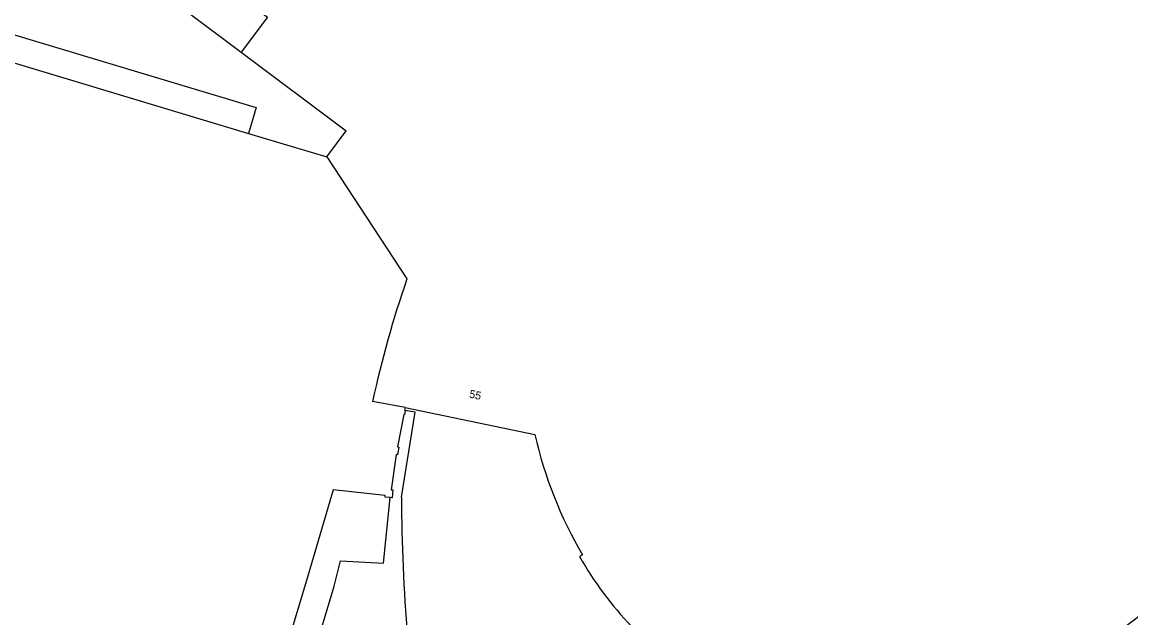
# Model space of a CAD drawing. Extents: x 194485 to 197793, y 468269 to 470822.
# Drawn here: x 196530.2 to 196696.4, y 469200.8 to 469290 of the extents above; entities that cross this region are included whole.
import ezdxf

# ---------------------------------------------------------------- set-up
doc = ezdxf.new("R2010")
doc.units = 0
for name, color, linetype in [('BGT begrenzing pand op maaiveld onder overbouw', 7, 'Continuous'), ('BGT grensvlak gebouwinstallatie plus 1', 7, 'Continuous'), ('BGT grensvlak pand deel overbouw', 7, 'Continuous'), ('BGT grensvlak pand op maaiveld', 7, 'Continuous'), ('BGT grensvlak pand op maaiveld LR', 7, 'Continuous'), ('BGT tekst huisnummerreeks', 7, 'Continuous')]:
    doc.layers.add(name, color=color, linetype=linetype)

msp = doc.modelspace()

# ---------------------------------------------------------------- linework, layer by layer
at = {"layer": 'BGT begrenzing pand op maaiveld onder overbouw'}
msp.add_lwpolyline([(196585.38, 469218.79), (196584.62, 469218.86), (196584.64, 469219.09), (196576.87, 469219.96), (196572.85, 469206.39), (196559.45, 469161.93), (196563.14, 469159.5)], dxfattribs=at)
msp.add_arc((196658.54, 469248.14), 61.19, 285.8032, 321.2975, dxfattribs=at)
at = {"layer": 'BGT grensvlak gebouwinstallatie plus 1'}
for points in [[(196491.73, 469159.32), (196487.91, 469160.48), (196526.53, 469288.82), (196565.3, 469277.2), (196564.14, 469273.34)], [(196587.08, 469218.83), (196589.12, 469231.57), (196587.66, 469231.85)]]:
    msp.add_lwpolyline(points, dxfattribs=at)
msp.add_arc((196883.95, 469221.03), 296.88, 180.4243, 184.4554, dxfattribs=at)
at = {"layer": 'BGT grensvlak pand deel overbouw'}
msp.add_lwpolyline([(196563.14, 469159.5), (196571.71, 469187.86), (196577.02, 469205.54), (196577.95, 469209.32), (196584.41, 469208.97), (196585.38, 469218.79)], dxfattribs=at)
at = {"layer": 'BGT grensvlak pand op maaiveld'}
for p, q in [((196554.9, 469291.6), (196563.06, 469285.49)), ((196563.06, 469285.49), (196578.79, 469273.72)), ((196529.18, 469283.84), (196564.14, 469273.34)), ((196564.14, 469273.34), (196575.89, 469269.8)), ((196575.89, 469269.8), (196578.79, 469273.72)), ((196587.63, 469232.28), (196607.08, 469228.23)), ((196614.23, 469210.23), (196613.77, 469209.97))]:
    msp.add_line(p, q, dxfattribs=at)
for points in [[(196587.63, 469232.28), (196587.55, 469231.88), (196587.66, 469231.85)], [(196587.66, 469231.85), (196587.54, 469231.2), (196587.42, 469231.22), (196586.48, 469226.39), (196586.71, 469226.34), (196586.49, 469225.19), (196586.28, 469225.23), (196585.56, 469219.95), (196585.78, 469219.93), (196585.68, 469218.77), (196585.38, 469218.79)]]:
    msp.add_lwpolyline(points, dxfattribs=at)
for centre, radius, start, end in [((196667.5, 469241.79), 61.91, 192.6452, 210.649), ((196661.26, 469237.21), 54.75, 209.8448, 223.5835)]:
    msp.add_arc(centre, radius, start, end, dxfattribs=at)
at = {"layer": 'BGT grensvlak pand op maaiveld LR'}
for p, q in [((196575.89, 469269.8), (196587.91, 469251.53)), ((196587.63, 469232.28), (196582.76, 469233.17))]:
    msp.add_line(p, q, dxfattribs=at)
msp.add_lwpolyline([(196595.79, 469329.2), (196591.84, 469323.92), (196590.72, 469324.76), (196579.26, 469309.45), (196578.36, 469310.12), (196576.43, 469307.55), (196577.33, 469306.88), (196565.86, 469291.57), (196566.99, 469290.73), (196563.06, 469285.49)], dxfattribs=at)
msp.add_arc((196732.1, 469201.21), 152.72, 160.7606, 167.919, dxfattribs=at)

# ---------------------------------------------------------------- texts
at = {"layer": 'BGT tekst huisnummerreeks'}
msp.add_text('55', height=1.2, rotation=348.2, dxfattribs=at).set_placement((196597.17, 469233.77))

doc.saveas('drawing.dxf')
